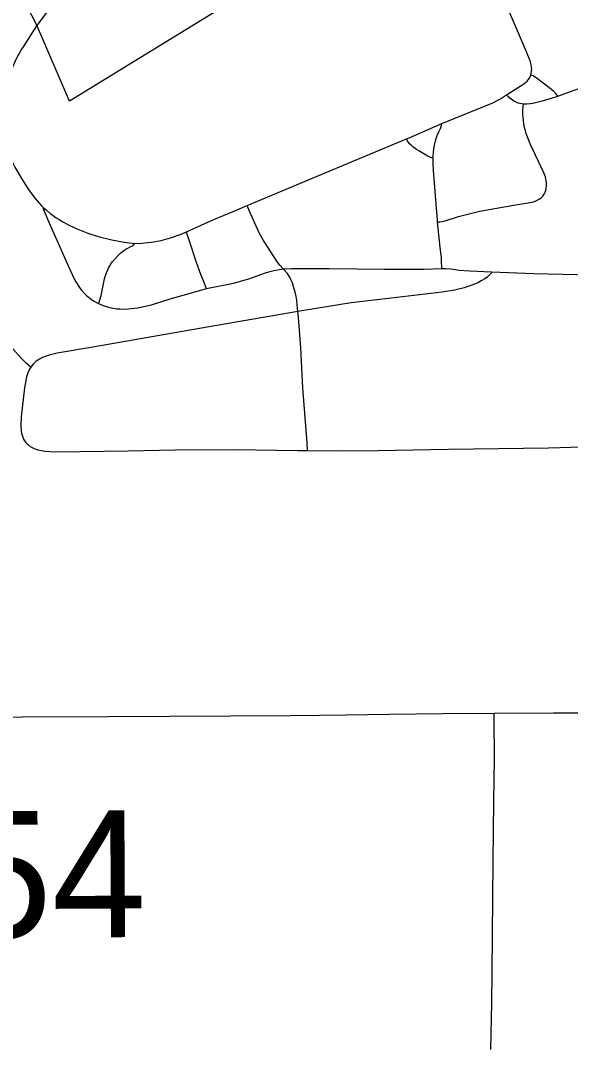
# Model space of a CAD drawing. Extents: x 0 to 34, y 0 to 22.
# Drawn here: x 3.3049 to 3.428, y 15.4179 to 15.6484 of the extents above; entities that cross this region are included whole.
import ezdxf

# ---------------------------------------------------------------- set-up
doc = ezdxf.new("R2010")
doc.units = 0
for name, color, linetype in [('GM_X_City_Street', 7, 'Continuous'), ('GM_X_Corporation', 7, 'Continuous'), ('GM_X_County_Road', 7, 'Continuous'), ('GM_X_County_Road_Text', 7, 'Continuous'), ('GM_X_Township_Road', 7, 'Continuous')]:
    doc.layers.add(name, color=color, linetype=linetype)

msp = doc.modelspace()

# ---------------------------------------------------------------- linework, layer by layer
at = {"layer": 'GM_X_City_Street'}
msp.add_lwpolyline([(3.30855, 15.64717), (3.31546, 15.65643), (3.31686, 15.65806), (3.31798, 15.65913)], dxfattribs=at)
at = {"layer": 'GM_X_Corporation'}
msp.add_lwpolyline([(3.39169, 15.6769), (3.31582, 15.63028), (3.30844, 15.64745), (3.29931, 15.66514)], dxfattribs=at)
at = {"layer": 'GM_X_County_Road'}
for points in [[(3.28451, 15.49221), (3.30532, 15.49241), (3.32459, 15.49246), (3.35194, 15.49262), (3.3653, 15.4927), (3.37182, 15.49275), (3.37772, 15.49281), (3.38746, 15.49296), (3.39956, 15.4931), (3.41094, 15.49319)], [(3.41094, 15.49319), (3.42428, 15.49325), (3.43452, 15.4933), (3.44627, 15.4933)]]:
    msp.add_lwpolyline(points, dxfattribs=at)
at = {"layer": 'GM_X_Township_Road'}
for points in [[(3.41916, 15.63611), (3.41926, 15.63647), (3.41934, 15.637), (3.41936, 15.63742), (3.41933, 15.63783), (3.41924, 15.63845), (3.41902, 15.63937), (3.41821, 15.64138), (3.41125, 15.65762), (3.41061, 15.65906), (3.41002, 15.66031), (3.40914, 15.66191), (3.40674, 15.66562), (3.40432, 15.66946), (3.40328, 15.67136)], [(3.30231, 15.61834), (3.30198, 15.61957), (3.3018, 15.62037), (3.30161, 15.62139), (3.30132, 15.62297), (3.30118, 15.62417), (3.30109, 15.62511), (3.30102, 15.62592), (3.30098, 15.62782), (3.30103, 15.62944), (3.30113, 15.6307), (3.3013, 15.6318), (3.30162, 15.63336), (3.30218, 15.63532), (3.30293, 15.6375), (3.30369, 15.6392), (3.30408, 15.64001), (3.30503, 15.6417), (3.30551, 15.64251), (3.30855, 15.64717)], [(3.42521, 15.63144), (3.42909, 15.63286), (3.43236, 15.63404), (3.43984, 15.63701), (3.44709, 15.63999), (3.44969, 15.64113), (3.45056, 15.64154), (3.45346, 15.64296), (3.4543, 15.64345), (3.45492, 15.64383), (3.45522, 15.64403), (3.4555, 15.64427), (3.4558, 15.64459), (3.45612, 15.64505)], [(3.41372, 15.63169), (3.41757, 15.63416), (3.41832, 15.63479), (3.4186, 15.63506), (3.41887, 15.63546), (3.41916, 15.63611)], [(3.42521, 15.63144), (3.42495, 15.63179), (3.42474, 15.63203), (3.42424, 15.63252), (3.42377, 15.63292), (3.42038, 15.6355), (3.42, 15.63576), (3.41966, 15.63595), (3.41916, 15.63611)], [(3.39924, 15.62531), (3.41067, 15.62996), (3.41234, 15.6308), (3.41372, 15.63169)], [(3.41372, 15.63169), (3.414, 15.63145), (3.41446, 15.63105), (3.41507, 15.63058), (3.41567, 15.63021), (3.41624, 15.62996), (3.41715, 15.62975), (3.4175, 15.62973)], [(3.4175, 15.62973), (3.4179, 15.62971), (3.41824, 15.62972), (3.41906, 15.62979), (3.41965, 15.62989), (3.42082, 15.63014), (3.42202, 15.63042), (3.4238, 15.63097), (3.42521, 15.63144)], [(3.3983, 15.60327), (3.39878, 15.60331), (3.39935, 15.60338), (3.40001, 15.60353), (3.40294, 15.60445), (3.40776, 15.60565), (3.41113, 15.60628), (3.41536, 15.60698), (3.41947, 15.60771), (3.4198, 15.60779), (3.42011, 15.60789), (3.42061, 15.60812), (3.42105, 15.60837), (3.42147, 15.60868), (3.42183, 15.60905), (3.42213, 15.60949), (3.42238, 15.60995), (3.4225, 15.61026), (3.4226, 15.61064), (3.4227, 15.61142), (3.42268, 15.61206), (3.42263, 15.61246), (3.42254, 15.61291), (3.42242, 15.61335), (3.4221, 15.61424), (3.41904, 15.62077), (3.41833, 15.62248), (3.41812, 15.62304), (3.41788, 15.62392), (3.41776, 15.62438), (3.41762, 15.62515), (3.4175, 15.62603), (3.41743, 15.6267), (3.4174, 15.62729), (3.41739, 15.6278), (3.41738, 15.62829), (3.41743, 15.62906), (3.4175, 15.62973)], [(3.3913, 15.62187), (3.39192, 15.62213), (3.39924, 15.62531)], [(3.39731, 15.61753), (3.39732, 15.61812), (3.39735, 15.6187), (3.39747, 15.61961), (3.3976, 15.6204), (3.39776, 15.62113), (3.39798, 15.62193), (3.39822, 15.62259), (3.39856, 15.62341), (3.39893, 15.62415), (3.39912, 15.6246), (3.39924, 15.62531)], [(3.35562, 15.60691), (3.37539, 15.6152), (3.3913, 15.62187)], [(3.39731, 15.61753), (3.39676, 15.6177), (3.3961, 15.61799), (3.39519, 15.61849), (3.39405, 15.61916), (3.39358, 15.61946), (3.39323, 15.61971), (3.39272, 15.6201), (3.39233, 15.62043), (3.39201, 15.62078), (3.39169, 15.62119), (3.39147, 15.62152), (3.3913, 15.62187)], [(3.3983, 15.60327), (3.39827, 15.60361), (3.39734, 15.61479), (3.39728, 15.61644), (3.39728, 15.6172), (3.39731, 15.61753)], [(3.30304, 15.61662), (3.30323, 15.61624), (3.30339, 15.61594), (3.30363, 15.61551), (3.30403, 15.61481), (3.30513, 15.61299), (3.30653, 15.61077), (3.30789, 15.60888), (3.30862, 15.60798), (3.30959, 15.60687), (3.30998, 15.60651)], [(3.30719, 15.57072), (3.30673, 15.57112), (3.30615, 15.57163), (3.30501, 15.57273), (3.30318, 15.57484), (3.30172, 15.57685), (3.30058, 15.57879), (3.30013, 15.5796), (3.2988, 15.58232), (3.29679, 15.58687), (3.29376, 15.59403), (3.29062, 15.60181), (3.2876, 15.60974)], [(3.30998, 15.60651), (3.30998, 15.60616), (3.31016, 15.60567), (3.31061, 15.60459), (3.31121, 15.6032), (3.31563, 15.59326), (3.31691, 15.59051), (3.31729, 15.58981), (3.31807, 15.58856), (3.31844, 15.58807), (3.31927, 15.58715), (3.31975, 15.58671), (3.32067, 15.58597), (3.32124, 15.58559), (3.32206, 15.58511), (3.32238, 15.58496)], [(3.30998, 15.60651), (3.31059, 15.60593), (3.31154, 15.60515), (3.31208, 15.60474), (3.31258, 15.60438), (3.31288, 15.60418), (3.31352, 15.60378), (3.31451, 15.60318), (3.3153, 15.60276), (3.31733, 15.60176), (3.31993, 15.60074), (3.3223, 15.6), (3.32531, 15.59921), (3.32806, 15.5987), (3.33049, 15.59845)], [(3.34206, 15.60102), (3.34533, 15.60255), (3.34816, 15.60382), (3.35248, 15.6056), (3.35562, 15.60691)], [(3.36368, 15.59272), (3.36294, 15.59357), (3.36242, 15.59426), (3.35931, 15.59907), (3.35834, 15.60078), (3.35609, 15.60584), (3.35562, 15.60691)], [(3.3992, 15.59279), (3.39918, 15.59462), (3.39913, 15.59518), (3.39907, 15.59583), (3.39887, 15.59754), (3.3983, 15.60327)], [(3.33049, 15.59845), (3.33215, 15.59851), (3.33263, 15.59855), (3.33413, 15.5987), (3.33474, 15.5988), (3.33641, 15.59912), (3.33848, 15.5997), (3.33917, 15.59993), (3.34122, 15.60065), (3.34156, 15.60079), (3.34206, 15.60102)], [(3.34656, 15.58832), (3.3463, 15.58886), (3.34587, 15.59005), (3.34525, 15.5915), (3.34432, 15.59418), (3.34274, 15.59898), (3.34223, 15.60052), (3.34206, 15.60102)], [(3.32238, 15.58496), (3.32249, 15.58527), (3.32266, 15.58579), (3.32291, 15.58677), (3.32365, 15.5905), (3.32395, 15.59146), (3.3241, 15.59188), (3.32425, 15.59225), (3.32456, 15.59288), (3.32477, 15.59325), (3.32528, 15.59406), (3.32549, 15.59437), (3.32569, 15.59462), (3.32597, 15.59494), (3.32659, 15.59556), (3.32736, 15.5963), (3.32802, 15.59683), (3.32847, 15.59714), (3.32894, 15.5974), (3.32945, 15.59765), (3.32978, 15.5978), (3.33012, 15.59801), (3.33049, 15.59845)], [(3.34656, 15.58832), (3.35259, 15.58957), (3.35598, 15.59052), (3.35949, 15.59174), (3.35994, 15.59189), (3.36037, 15.59203), (3.36072, 15.59213), (3.36159, 15.59238), (3.36204, 15.59248), (3.36368, 15.59272)], [(3.36368, 15.59272), (3.36408, 15.59276), (3.36555, 15.5928), (3.37402, 15.5928), (3.38643, 15.59268), (3.3953, 15.59269), (3.3992, 15.59279)], [(3.36701, 15.58317), (3.36687, 15.58467), (3.36674, 15.58575), (3.3666, 15.58657), (3.36639, 15.5875), (3.36603, 15.58881), (3.36576, 15.58958), (3.36542, 15.59039), (3.36526, 15.59074), (3.36504, 15.59112), (3.36483, 15.59144), (3.36457, 15.59179), (3.36368, 15.59272)], [(3.41036, 15.59209), (3.41027, 15.59175), (3.40979, 15.59123), (3.4094, 15.59091), (3.40884, 15.59052), (3.40807, 15.59003), (3.40732, 15.58964), (3.40689, 15.58946), (3.40593, 15.58909), (3.40481, 15.58869), (3.40425, 15.58852), (3.40205, 15.58799), (3.39929, 15.58755), (3.38665, 15.58605), (3.37893, 15.58511), (3.37065, 15.58379), (3.36701, 15.58317)], [(3.3992, 15.59279), (3.40016, 15.59281), (3.40127, 15.59276), (3.40187, 15.59269), (3.40307, 15.59248), (3.40554, 15.59227), (3.41036, 15.59209)], [(3.41036, 15.59209), (3.41985, 15.59173), (3.4295, 15.59149), (3.44259, 15.59092)], [(3.32238, 15.58496), (3.32339, 15.58453), (3.32409, 15.58429), (3.32488, 15.58407), (3.32563, 15.58393), (3.32646, 15.5838), (3.3271, 15.58376), (3.32829, 15.58373), (3.32895, 15.58376), (3.33043, 15.58391), (3.33116, 15.58402), (3.3335, 15.5845), (3.3342, 15.58469), (3.33841, 15.58603), (3.34418, 15.58766), (3.34656, 15.58832)], [(3.36701, 15.58317), (3.34493, 15.57939), (3.33299, 15.57729), (3.32106, 15.57522), (3.31308, 15.57387), (3.31126, 15.57344), (3.30979, 15.5729), (3.3091, 15.57253), (3.30841, 15.57204), (3.30813, 15.57181), (3.30772, 15.57139), (3.30719, 15.57072)], [(3.36917, 15.55206), (3.36904, 15.55378), (3.3681, 15.56612), (3.36767, 15.57508), (3.36713, 15.58187), (3.36701, 15.58317)], [(3.30719, 15.57072), (3.3069, 15.57026), (3.30651, 15.56943), (3.3062, 15.56856), (3.30574, 15.56611), (3.30505, 15.5596), (3.30492, 15.55772), (3.30503, 15.55638), (3.3051, 15.55597), (3.30522, 15.55552), (3.30539, 15.55504), (3.30558, 15.55459), (3.30579, 15.55425), (3.3061, 15.55385), (3.30635, 15.55357), (3.30671, 15.55323), (3.30704, 15.55298), (3.30794, 15.55247), (3.30879, 15.55217), (3.31032, 15.55187), (3.31282, 15.55175), (3.32899, 15.552), (3.33955, 15.55221), (3.35291, 15.55224), (3.36689, 15.55208), (3.36917, 15.55206)], [(3.36917, 15.55206), (3.37714, 15.55197), (3.38491, 15.55204), (3.40075, 15.55236), (3.42311, 15.55267), (3.43311, 15.55297)], [(3.41018, 15.41788), (3.41042, 15.42835), (3.41052, 15.43518), (3.41073, 15.46005), (3.41091, 15.47341), (3.41104, 15.483), (3.41095, 15.49183), (3.41094, 15.49319)]]:
    msp.add_lwpolyline(points, dxfattribs=at)

# ---------------------------------------------------------------- texts
at = {"layer": 'GM_X_County_Road_Text'}
msp.add_text('C-54', height=0.028409, rotation=0.3408, dxfattribs=at).set_placement((3.25074, 15.44257))

doc.saveas('drawing.dxf')
